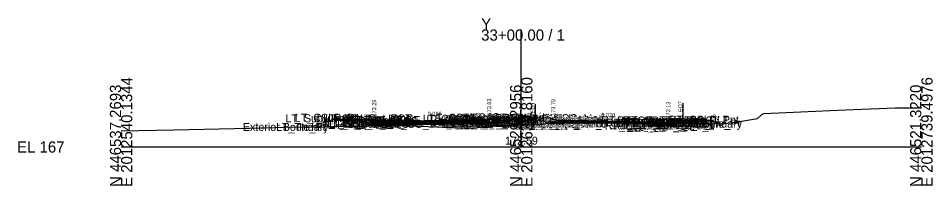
# Model space of a CAD drawing. Extents: x -26 to 3203, y -10 to 9532.
# Drawn here: x 1974.3 to 2202.8, y 6990.3 to 7032.2 of the extents above; entities that cross this region are included whole.
import ezdxf

# ---------------------------------------------------------------- set-up
doc = ezdxf.new("R2010")
doc.units = 0
for name, color, linetype in [('Default', 7, 'Continuous'), ('Exist CMT Pavement', 7, 'Continuous'), ('Exist Cross Section Cell', 7, 'Continuous'), ('Exist XS Center Line Elevation Label', 7, 'Continuous'), ('Exist XS Ground Line', 7, 'Continuous'), ('Prop CMT Conc Surface', 7, 'Continuous'), ('Prop CMT Concrete Structures', 7, 'Continuous'), ('Prop CMT Pvmt Course 1', 7, 'Continuous'), ('Prop CMT Pvmt Course 1 CG', 7, 'Continuous'), ('Prop CMT Pvmt Course 2', 7, 'Continuous'), ('Prop CMT Pvmt Course 2 Wedge', 7, 'Continuous'), ('Prop CMT Pvmt Course 3', 7, 'Continuous'), ('Prop CMT Pvmt Course 3 Wedge', 7, 'Continuous'), ('Prop CMT Pvmt Surface', 7, 'Continuous'), ('Prop CMT Slope Grass', 7, 'Continuous'), ('Prop CMT Subgrade Earthwork', 7, 'Continuous'), ('Prop XS Hydro Elevations', 7, 'Continuous'), ('Prop XS Label Text', 7, 'Continuous'), ('Prop XS SE Text', 7, 'Continuous'), ('Prop XS Side Slope Text', 7, 'Continuous'), ('Scratch_Level_0', 7, 'Continuous')]:
    doc.layers.add(name, color=color, linetype=linetype)

msp = doc.modelspace()

# ---------------------------------------------------------------- linework, layer by layer
at = {"layer": 'Exist CMT Pavement'}
for points in [[(2108.75, 7005.92), (2109.71, 7005.96), (2110.6, 7005.99), (2112.21, 7006.06), (2112.69, 7006.08), (2113.64, 7006.12), (2114.92, 7006.17), (2115, 7006.17), (2115.03, 7006.17), (2115.17, 7006.18), (2117.23, 7006.24), (2117.57, 7006.25), (2119.75, 7006.27), (2119.89, 7006.27), (2121.79, 7006.24), (2122.28, 7006.24), (2122.31, 7006.23), (2124.6, 7006.2), (2124.81, 7006.2), (2125.24, 7006.19), (2126.49, 7006.16), (2126.92, 7006.16), (2127.11, 7006.15), (2127.3, 7006.15), (2127.78, 7006.15), (2129.82, 7006.13), (2130.51, 7006.11), (2132.31, 7006.09), (2133.22, 7006.07), (2133.75, 7006.07)], [(2110.75, 7006), (2132.75, 7006.08)]]:
    msp.add_lwpolyline(points, dxfattribs=at)
at = {"layer": 'Exist Cross Section Cell'}
for p, q in [((2100, 7000), (2100, 7029.41)), ((2000, 7000), (2100, 7000)), ((2100, 7000), (2200, 7000))]:
    msp.add_line(p, q, dxfattribs=at)
at = {"layer": 'Exist XS Ground Line'}
msp.add_lwpolyline([(2000, 7004.02), (2013.16, 7004.29), (2032.08, 7004.69), (2035.82, 7004.76), (2043.45, 7005.04), (2048.6, 7004.98), (2054.64, 7005.19), (2058.63, 7005.24), (2065.55, 7005.4), (2068.67, 7005.35), (2072.49, 7005.28), (2087.25, 7004.74), (2094.66, 7005.37), (2095.79, 7005.41), (2097.2, 7005.47), (2099.02, 7005.55), (2100, 7005.59), (2100.52, 7005.61), (2102.23, 7005.68), (2103.09, 7005.71), (2103.46, 7005.72), (2103.77, 7005.73), (2104.72, 7005.77), (2105.96, 7005.82), (2107.22, 7005.86), (2108.68, 7005.92), (2109.71, 7005.96), (2110.6, 7005.99), (2112.21, 7006.06), (2112.69, 7006.08), (2113.64, 7006.12), (2115.03, 7006.17), (2117.23, 7006.24), (2117.57, 7006.25), (2119.89, 7006.27), (2121.79, 7006.24), (2122.31, 7006.23), (2124.81, 7006.2), (2125.24, 7006.19), (2126.49, 7006.16), (2126.92, 7006.16), (2127.3, 7006.15), (2127.78, 7006.15), (2129.82, 7006.13), (2130.51, 7006.11), (2132.31, 7006.09), (2133.22, 7006.07), (2134.8, 7006.05), (2135.93, 7006.03), (2137.31, 7006.02), (2138.66, 7006), (2140.37, 7005.98), (2141.77, 7005.95), (2144.78, 7005.82), (2147.71, 7005.8), (2150.87, 7005.9), (2153.54, 7006.23), (2159.03, 7007.17), (2160.13, 7008.09), (2160.61, 7008.39), (2168.02, 7008.73), (2179.03, 7009.21), (2193.44, 7009.76), (2194.44, 7009.8), (2195.18, 7009.8), (2200, 7009.78)], dxfattribs=at)
at = {"layer": 'Prop CMT Conc Surface'}
for points in [[(2058.75, 7006.88), (2053.75, 7006.98)], [(2091.25, 7006.81), (2092, 7006.82), (2092, 7006.99), (2092.76, 7007.24)], [(2108.75, 7006.77), (2108, 7006.79), (2108, 7006.96), (2107.24, 7007.21)], [(2141.25, 7006.72), (2146.25, 7006.82)], [(2063.25, 7006.29), (2063.25, 7006.79), (2062.75, 7006.79)], [(2065.25, 7006.4), (2063.25, 7006.29)], [(2134.75, 7006.25), (2136.75, 7006.13)], [(2136.75, 7006.13), (2136.75, 7006.63), (2137.25, 7006.63)]]:
    msp.add_lwpolyline(points, dxfattribs=at)
at = {"layer": 'Prop CMT Concrete Structures'}
for points in [[(2053.75, 7006.64), (2053.75, 7006.98)], [(2053.75, 7006.98), (2058.75, 7006.88)], [(2058.75, 7006.88), (2058.75, 7006.54)], [(2091.25, 7006.81), (2092, 7006.82), (2092, 7006.99), (2092.76, 7007.24)], [(2091.25, 7006.23), (2091.25, 7006.81)], [(2092.76, 7007.24), (2092.76, 7006.25)], [(2108.75, 7006.77), (2108, 7006.79), (2108, 7006.96), (2107.24, 7007.21)], [(2107.24, 7007.21), (2107.24, 7006.22)], [(2146.25, 7006.82), (2141.25, 7006.72)], [(2146.25, 7006.49), (2146.25, 7006.82)], [(2058.75, 7006.54), (2053.75, 7006.64)], [(2065.25, 7006.4), (2063.25, 7006.29), (2063.25, 7006.79), (2062.75, 7006.79)], [(2062.75, 7006.79), (2062.75, 7005.77), (2065.25, 7005.81)], [(2065.25, 7005.81), (2065.25, 7006.4)], [(2092.76, 7006.25), (2091.25, 7006.23)], [(2107.24, 7006.22), (2108.75, 7006.19)], [(2108.75, 7006.19), (2108.75, 7006.77)], [(2134.75, 7006.25), (2136.75, 7006.13), (2136.75, 7006.63), (2137.25, 7006.63)], [(2137.25, 7006.63), (2137.25, 7005.62), (2134.75, 7005.67)], [(2134.75, 7005.67), (2134.75, 7006.25)], [(2141.25, 7006.72), (2141.25, 7006.39)], [(2141.25, 7006.39), (2146.25, 7006.49)]]:
    msp.add_lwpolyline(points, dxfattribs=at)
at = {"layer": 'Prop CMT Pvmt Course 1'}
for points in [[(2091.25, 7006.81), (2065.25, 7006.4)], [(2091.25, 7006.56), (2091.25, 7006.81)], [(2065.25, 7006.15), (2091.25, 7006.56)], [(2065.25, 7006.4), (2065.25, 7006.15)], [(2091.25, 7006.56), (2091.25, 7006.56), (2091.25, 7006.56)], [(2108.75, 7006.77), (2134.75, 7006.25)], [(2108.75, 7006.52), (2108.75, 7006.77)], [(2134.75, 7006), (2133.75, 7006.02), (2108.75, 7006.52)], [(2108.75, 7006.52), (2108.75, 7006.52)], [(2134.75, 7006.25), (2134.75, 7006)]]:
    msp.add_lwpolyline(points, dxfattribs=at)
at = {"layer": 'Prop CMT Pvmt Course 1 CG'}
for points in [[(2065.25, 7005.81), (2062.25, 7005.77), (2061.91, 7005.43)], [(2061.91, 7005.43), (2065.25, 7005.48)], [(2065.25, 7005.48), (2065.25, 7005.81)], [(2091.25, 7006.23), (2093.26, 7006.26), (2093.59, 7005.93)], [(2091.25, 7005.89), (2091.25, 7006.23)], [(2093.59, 7005.93), (2091.25, 7005.89)], [(2108.75, 7006.19), (2106.74, 7006.23), (2106.41, 7005.9)], [(2106.41, 7005.9), (2108.75, 7005.86)], [(2134.75, 7005.67), (2137.75, 7005.61), (2138.09, 7005.27)], [(2134.75, 7005.34), (2134.75, 7005.67)], [(2138.09, 7005.27), (2134.75, 7005.34)]]:
    msp.add_lwpolyline(points, dxfattribs=at)
at = {"layer": 'Prop CMT Pvmt Course 2'}
for points in [[(2091.25, 7006.56), (2065.25, 7006.15)], [(2065.25, 7005.81), (2091.25, 7006.23)], [(2065.25, 7006.15), (2065.25, 7005.81)], [(2091.25, 7006.23), (2091.25, 7006.56)], [(2108.75, 7006.52), (2108.75, 7006.52)], [(2132.75, 7006.04), (2134.75, 7006)], [(2134.75, 7005.67), (2132.75, 7005.71)], [(2134.75, 7006), (2134.75, 7005.67)]]:
    msp.add_lwpolyline(points, dxfattribs=at)
msp.add_lwpolyline([(2108.75, 7006.52), (2108.75, 7006.19), (2108.75, 7006.19)], close=True, dxfattribs=at)
at = {"layer": 'Prop CMT Pvmt Course 2 Wedge'}
for points in [[(2108.75, 7006.52), (2109.71, 7006.51), (2110.6, 7006.49), (2112.21, 7006.46), (2112.69, 7006.45), (2113.64, 7006.43), (2114.92, 7006.4), (2115, 7006.4), (2115.03, 7006.4), (2115.17, 7006.4), (2117.23, 7006.35), (2117.57, 7006.35), (2119.75, 7006.3), (2119.89, 7006.3), (2121.79, 7006.26), (2122.28, 7006.25), (2122.31, 7006.25), (2124.6, 7006.21), (2124.81, 7006.2), (2125.24, 7006.19), (2126.49, 7006.17), (2126.92, 7006.16), (2127.11, 7006.16), (2127.3, 7006.15), (2127.53, 7006.15)], [(2108.75, 7006.19), (2108.75, 7006.52)], [(2127.53, 7006.15), (2127.3, 7006.15), (2127.11, 7006.15), (2126.92, 7006.16), (2126.49, 7006.16), (2125.24, 7006.19), (2124.81, 7006.2), (2124.6, 7006.2), (2122.31, 7006.23), (2122.28, 7006.24), (2121.79, 7006.24), (2119.89, 7006.27), (2119.75, 7006.27), (2117.57, 7006.25), (2117.23, 7006.24), (2115.17, 7006.18), (2115.03, 7006.17), (2115, 7006.17), (2114.92, 7006.17), (2113.64, 7006.12), (2113.26, 7006.1), (2112.69, 7006.11), (2112.21, 7006.12), (2110.6, 7006.15), (2109.71, 7006.17), (2108.75, 7006.19)]]:
    msp.add_lwpolyline(points, dxfattribs=at)
at = {"layer": 'Prop CMT Pvmt Course 3'}
for points in [[(2091.25, 7006.23), (2065.25, 7005.81)], [(2065.25, 7005.48), (2091.25, 7005.89)], [(2065.25, 7005.81), (2065.25, 7005.48)], [(2091.25, 7005.89), (2091.25, 7006.23)], [(2132.75, 7005.71), (2134.75, 7005.67)], [(2134.75, 7005.34), (2132.75, 7005.38)], [(2134.75, 7005.67), (2134.75, 7005.34)]]:
    msp.add_lwpolyline(points, dxfattribs=at)
at = {"layer": 'Prop CMT Pvmt Course 3 Wedge'}
for points in [[(2108.75, 7006.19), (2109.71, 7006.17), (2110.6, 7006.15), (2112.21, 7006.12), (2112.69, 7006.11), (2113.26, 7006.1)], [(2108.75, 7005.92), (2108.75, 7006.19)], [(2113.26, 7006.1), (2112.69, 7006.08), (2112.21, 7006.06), (2110.6, 7005.99), (2109.71, 7005.96), (2108.75, 7005.92)]]:
    msp.add_lwpolyline(points, dxfattribs=at)
at = {"layer": 'Prop CMT Pvmt Surface'}
for points in [[(2091.25, 7006.81), (2065.25, 7006.4)], [(2108.75, 7006.77), (2134.75, 7006.25)]]:
    msp.add_lwpolyline(points, dxfattribs=at)
at = {"layer": 'Prop CMT Slope Grass'}
for points in [[(2053.25, 7006.98), (2047.31, 7005)], [(2062.75, 7006.79), (2053.25, 7006.98)], [(2092.76, 7007.24), (2100, 7007.38)], [(2107.24, 7007.21), (2100, 7007.38)], [(2137.25, 7006.63), (2146.75, 7006.82)], [(2146.75, 7006.82), (2149.64, 7005.86)]]:
    msp.add_lwpolyline(points, dxfattribs=at)
at = {"layer": 'Prop CMT Subgrade Earthwork'}
for p, q in [((2110.75, 7005.82), (2110.75, 7006)), ((2132.75, 7006.08), (2132.75, 7005.38))]:
    msp.add_line(p, q, dxfattribs=at)
for points in [[(2065.25, 7005.48), (2061.91, 7005.43), (2060.51, 7006.83)], [(2094.94, 7007.28), (2093.59, 7005.93)], [(2105.06, 7007.26), (2106.41, 7005.9)], [(2091.25, 7005.89), (2065.25, 7005.48)], [(2065.25, 7005.48), (2065.25, 7005.48)], [(2093.59, 7005.93), (2091.25, 7005.89)], [(2091.25, 7005.89), (2091.25, 7005.89)], [(2091.25, 7005.89), (2091.25, 7005.89)], [(2106.41, 7005.9), (2110.75, 7005.82)], [(2108.75, 7005.86), (2108.75, 7005.86)], [(2108.75, 7005.86), (2108.75, 7005.86)], [(2132.75, 7005.38), (2134.75, 7005.34)], [(2134.75, 7005.34), (2138.09, 7005.27), (2139.5, 7006.68)], [(2134.75, 7005.34), (2134.75, 7005.34)]]:
    msp.add_lwpolyline(points, dxfattribs=at)
at = {"layer": 'Prop XS Label Text'}
for p, q in [((2103.46, 7010.72), (2103.46, 7005.72)), ((2140.37, 7010.98), (2140.37, 7005.98))]:
    msp.add_line(p, q, dxfattribs=at)

# ---------------------------------------------------------------- texts
at = {"layer": 'Default'}
msp.add_text('-', height=0.0001, dxfattribs=at).set_placement((2000, 7000))
at = {"layer": 'Exist Cross Section Cell'}
for s, p in [('Y', (2090, 7029.41)), ('33+00.00 / 1', (2090, 7026.61)), ('EL 167', (1974, 6998.6))]:
    msp.add_text(s, height=2.8, dxfattribs=at).set_placement(p)
for s, p in [('E 2012540.1344', (2002.8, 6990)), ('E 2012639.8160', (2102.8, 6990)), ('E 2012739.4976', (2202.8, 6990)), ('N 446537.2693', (2000, 6990)), ('N 446529.2956', (2100, 6990)), ('N 446521.3220', (2200, 6990))]:
    msp.add_text(s, height=2.8, rotation=90, dxfattribs=at).set_placement(p)
at = {"layer": 'Exist XS Center Line Elevation Label'}
msp.add_text('172.59', height=2, dxfattribs=at).set_placement((2095.97, 7000.59))
at = {"layer": 'Prop XS Hydro Elevations'}
for s, p in [('173.29', (2063.75, 7007.63)), ('173.83', (2092.5, 7007.9)), ('173.79', (2108.5, 7007.79)), ('173.13', (2137.25, 7007.13))]:
    msp.add_text(s, height=1, rotation=90, dxfattribs=at).set_placement(p)
at = {"layer": 'Prop XS Label Text'}
for p in [(2103.36, 7006.75), (2140.27, 7007.01)]:
    msp.add_text('E. EOT', height=1, rotation=90, dxfattribs=at).set_placement(p)
at = {"layer": 'Prop XS SE Text'}
for s, rotation, p in [('0.016', 0.371, (2076.62, 7007.8)), ('0.020', 358.8542, (2120.02, 7007.55))]:
    msp.add_text(s, height=1, rotation=rotation, dxfattribs=at).set_placement(p)
at = {"layer": 'Prop XS Side Slope Text'}
for rotation, p in [(18.4349, (2048.76, 7006.63)), (341.5651, (2147.7, 7007.32))]:
    msp.add_text('3:1', height=1, rotation=rotation, dxfattribs=at).set_placement(p)
at = {"layer": 'Scratch_Level_0'}
for s, p in [('LT_Sub_Trench_Out_DLT', (2041.09, 7006.18)), ('LT_CSLP_Pnt', (2043.42, 7006.32)), ('LT_CG1_Shelf_Out', (2048.8, 7005.12)), ('LT_CG_Top_Face', (2050.51, 7006.13)), ('LT_CG_Top_BOC', (2051.03, 7006.13)), ('LT_CG_Bot_BOC', (2051.06, 7005.13)), ('LT_Sub_OEOT_CG_1', (2051.47, 7004.81)), ('LT_CG_Top_Gut', (2051.49, 7005.63)), ('LT_Sub_OEOP', (2052.02, 7004.79)), ('LT_CG_Bot_IE', (2055.16, 7005.14)), ('LT_Sub_OEOT', (2055.33, 7004.81)), ('LT_PV2_OEOT', (2055.42, 7005.47)), ('LT_PV3_OEOT', (2055.42, 7005.14)), ('LT_PV1_OEOT', (2055.99, 7005.72)), ('LT_CG_Top_Face_Med', (2075.37, 7006.06)), ('LT_CG_Top_Gut_Med', (2076.35, 7005.9)), ('LT_CG_Top_BOC_Med', (2077.15, 7006.31)), ('LT_CG_Bot_BOC_Med', (2077.19, 7005.32)), ('LT_CG_Bot_IE_Med', (2077.31, 7005.31)), ('LT_Sub_IEOT_CG_1', (2078.12, 7004.98)), ('LT_Sub_OEEOP', (2080.46, 7004.98)), ('LT_PV2_OEEOP', (2080.56, 7005.64)), ('LT_PV3_OEEOP', (2080.56, 7005.31)), ('LT_Sub_IEEOP', (2081.11, 7004.98)), ('LT_PV2_IEEOP', (2081.2, 7005.64)), ('LT_CG1_Shelf_In', (2081.43, 7005.32)), ('LT_Sub_PGL', (2082.37, 7004.98)), ('LT_PV2_PGL', (2082.46, 7005.64)), ('LT_PV1_PGL', (2083.03, 7005.89)), ('LT_Sub_DLT_In', (2083.9, 7006.36)), ('LT_Sub_IEOP', (2084.35, 7004.99)), ('MD_Crown Point', (2087.07, 7006.46)), ('RT_CG_Top_Face_Med', (2091.32, 7005.96)), ('RT_CG_Top_BOC_Med', (2091.59, 7006.21)), ('RT_CG_Bot_BOC_Med', (2091.62, 7005.22)), ('RT_CG_Top_Gut_Med', (2092.3, 7005.79)), ('RT_Sub_DLT_In', (2093.93, 7006.28)), ('RT_CG_Bot_IE_Med', (2094.77, 7005.19)), ('RT_CG1_Shelf_In', (2094.87, 7005.23)), ('RT_PV_Sub_Tie_In', (2095.25, 7004.92)), ('RT_Sub_IEOT_CG_1', (2095.57, 7004.86)), ('RT_PV_IEEOP_EG', (2096.89, 7004.92)), ('RT_Sub_IEOP', (2097.12, 7004.9)), ('RT_Sub_IEEOP', (2098.56, 7004.86)), ('RT_PV2_IEEOP', (2098.66, 7005.52)), ('RT_PV3_IEEOP', (2098.66, 7005.19)), ('RT_Sub_PGL', (2099.82, 7004.86)), ('RT_PV2_PGL', (2099.92, 7005.52)), ('RT_PV3_PGL', (2099.92, 7005.19)), ('RT_PV1_PGL', (2100.48, 7005.77)), ('RT_PV_Sub_Tie_Out', (2118.66, 7005.07)), ('RT_Sub_Trench_Out_DLT', (2120.02, 7005.68)), ('RT_PV_OEEOP_EG', (2121.25, 7005.07)), ('RT_PV2_OEEOP', (2123.01, 7005.02)), ('RT_CG_Top_Face', (2123.96, 7005.63)), ('RT_PV2_OEOT', (2124.88, 7005)), ('RT_CG_Top_Gut', (2124.94, 7005.13)), ('RT_PV1_OEOT', (2125.44, 7005.25)), ('RT_CG_Top_BOC', (2125.49, 7005.63)), ('Exterior Boundary', (2133.78, 7004.86)), ('RT_CSLP_Pnt', (2136.88, 7005.82)), ('RT_Tie_Pt', (2142.03, 7004.86)), ('Exterior Boundary', (2030.45, 7004.01)), ('LT_Tie_Pt', (2038.75, 7004.01)), ('RT_Sub_OEOT_CG_1', (2120.92, 7004.34)), ('RT_Sub_OEEOP', (2122.92, 7004.36)), ('RT_PV3_OEEOP', (2123.01, 7004.69)), ('RT_CG1_Shelf_Out', (2124.25, 7004.61)), ('RT_CG_Bot_IE', (2124.62, 7004.67)), ('RT_Sub_OEOT', (2124.78, 7004.34)), ('RT_PV3_OEOT', (2124.88, 7004.67)), ('RT_CG_Bot_BOC', (2125.52, 7004.62)), ('RT_Sub_OEOP', (2128.15, 7004.27))]:
    msp.add_text(s, height=2, dxfattribs=at).set_placement(p)

doc.saveas('drawing.dxf')
